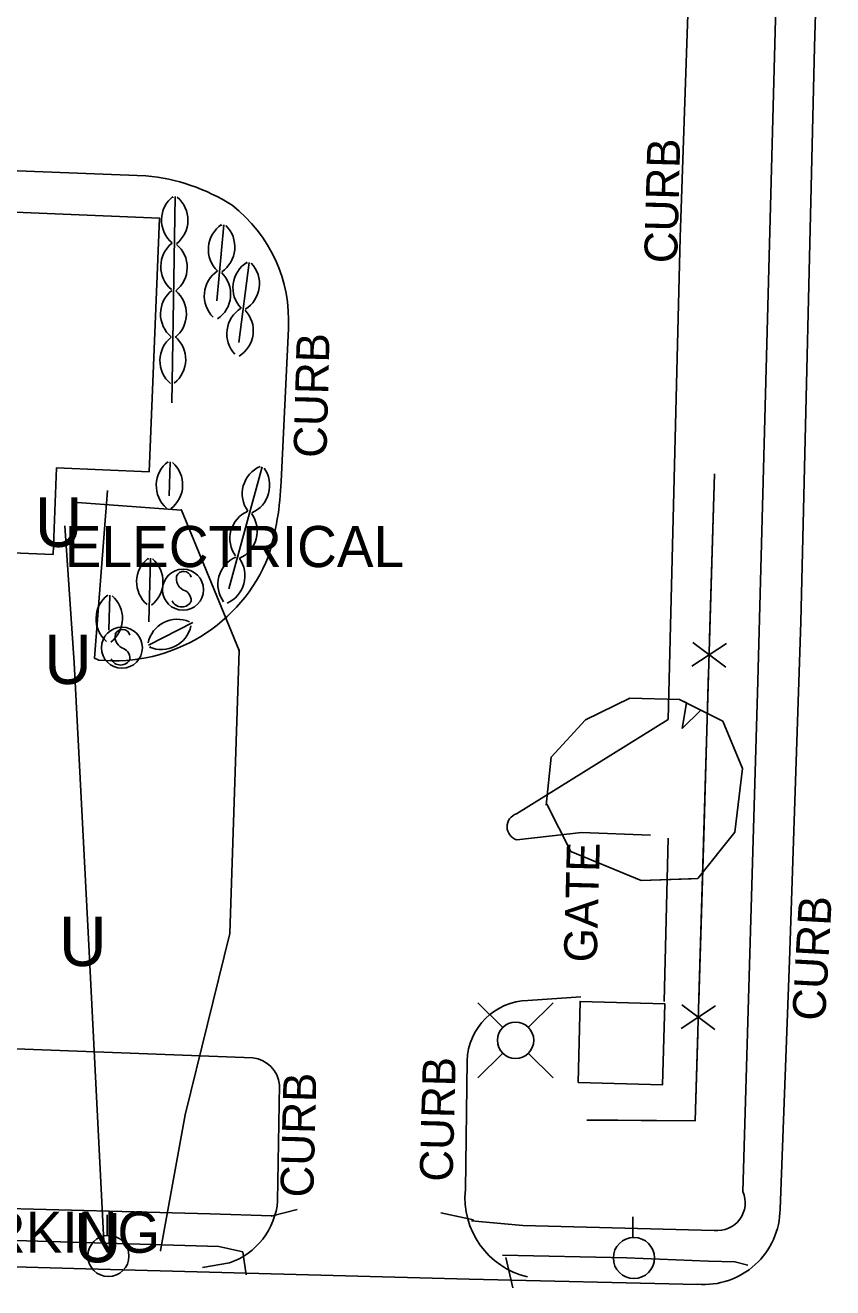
# Model space of a CAD drawing. Extents: x 978516 to 993312, y 1836504 to 1846212.
# Drawn here: x 992642.6 to 992740.7, y 1843651.7 to 1843805 of the extents above; entities that cross this region are included whole.
import ezdxf

# ---------------------------------------------------------------- set-up
doc = ezdxf.new("R2010")
doc.units = 0
for name, color, linetype in [('Default', 7, 'Continuous'), ('S_BUILDING', 7, 'Continuous'), ('S_CURB', 7, 'Continuous'), ('S_CURB_ANNOT', 7, 'Continuous'), ('S_EDGE_PAVEMENT', 7, 'Continuous'), ('S_FENCE', 7, 'Continuous'), ('S_GAS_UTILITIES', 7, 'Continuous'), ('S_GAS_UTILITIES_ANNOT', 7, 'Continuous'), ('S_GATE_ANNOT', 7, 'Continuous'), ('S_PARKING', 7, 'Continuous'), ('S_SIDEWALK', 7, 'Continuous'), ('S_SIGN', 7, 'Continuous'), ('S_TREE', 7, 'Continuous'), ('S_UNDERGROUND_CABLE', 7, 'Continuous'), ('S_UNDERGROUND_CABLE_ANNOT', 7, 'Continuous'), ('S_UTILITY_POLE', 7, 'Continuous'), ('S_UTL_PT_SYM', 7, 'Continuous')]:
    doc.layers.add(name, color=color, linetype=linetype)

msp = doc.modelspace()

# ---------------------------------------------------------------- linework, layer by layer
at = {"layer": 'S_BUILDING'}
for points in [[(992566.51, 1843744), (992645.93, 1843740.78), (992646.35, 1843751.28), (992657.63, 1843750.82), (992658.88, 1843781.63), (992619.83, 1843783.22), (992620.16, 1843791.31), (992600.83, 1843792.09), (992600.51, 1843784.12), (992568.19, 1843785.43)], [(992709.71, 1843676.63), (992719.99, 1843676.36), (992720.25, 1843686.21), (992709.97, 1843686.49)]]:
    msp.add_lwpolyline(points, close=True, dxfattribs=at)
at = {"layer": 'S_CURB'}
for points in [[(992672.42, 1843660.39), (992675.59, 1843661.23)], [(992697.03, 1843659.98), (992693.03, 1843660.81)], [(992668.99, 1843656.07), (992669.38, 1843653.27)], [(992700.93, 1843655.38), (992701.8, 1843651.72)]]:
    msp.add_lwpolyline(points, dxfattribs=at)
at = {"layer": 'S_EDGE_PAVEMENT'}
for points in [[(992734.26, 1843661.27), (992735.41, 1843691.46), (992736.76, 1843732.53), (992738.42, 1843802.41), (992740.22, 1843861.45), (992740.66, 1843882.97)], [(992609.4, 1843655.14), (992649.91, 1843654.03), (992696.47, 1843652.76), (992724.23, 1843652.13)]]:
    msp.add_lwpolyline(points, dxfattribs=at)
msp.add_ellipse((992725.03, 1843661.35), major_axis=(-3.99, -8.34), ratio=0.998054, start_param=0.361125, end_param=2.008061, dxfattribs=at)
at = {"layer": 'S_FENCE'}
for p, q in [((992727.73, 1843729.94), (992723.55, 1843727.19)), ((992723.64, 1843730.06), (992727.65, 1843727.07)), ((992726.42, 1843685.95), (992722.24, 1843683.21)), ((992722.33, 1843686.08), (992726.34, 1843683.09))]:
    msp.add_line(p, q, dxfattribs=at)
for points in [[(992726.3, 1843750.56), (992723.96, 1843672), (992710.77, 1843672.07)], [(992726.3, 1843750.56), (992725.7, 1843730.57)], [(992725.58, 1843726.57), (992724.99, 1843706.57)], [(992720.16, 1843686.47), (992720.68, 1843706.31)], [(992720.16, 1843686.47), (992720.68, 1843706.31)], [(992724.99, 1843706.57), (992724.39, 1843686.58)], [(992724.27, 1843682.58), (992723.96, 1843672), (992714.55, 1843672.05)], [(992714.55, 1843672.05), (992710.77, 1843672.07)]]:
    msp.add_lwpolyline(points, dxfattribs=at)
at = {"layer": 'S_GAS_UTILITIES'}
for p, q in [((992661.53, 1843746.14), (992648.34, 1843747.14)), ((992668.55, 1843729.09), (992661.53, 1843746.14)), ((992667.42, 1843694.74), (992668.55, 1843729.09)), ((992662, 1843672.7), (992667.42, 1843694.74)), ((992659, 1843656.25), (992662, 1843672.7))]:
    msp.add_line(p, q, dxfattribs=at)
at = {"layer": 'S_PARKING'}
for points in [[(992709.02, 1843864.25), (992720.99, 1843870.88), (992725.01, 1843862.9), (992722.13, 1843779.26), (992720.67, 1843720.73), (992702.24, 1843709.27)], [(992709.02, 1843864.25), (992720.99, 1843870.88), (992725.01, 1843862.9), (992722.13, 1843779.26), (992720.67, 1843720.73), (992702.24, 1843709.27)], [(992709.02, 1843864.25), (992720.99, 1843870.88), (992725.01, 1843862.9), (992722.13, 1843779.26), (992720.67, 1843720.73), (992702.24, 1843709.27)], [(992657.22, 1843786.75), (992622.85, 1843788.09)], [(992673.65, 1843749.64), (992674.52, 1843768.21)], [(992652.54, 1843748.54), (992650.96, 1843728.19), (992651.5, 1843727.94)], [(992702.27, 1843706.11), (992710.14, 1843707.01), (992718.5, 1843706.69)], [(992702.27, 1843706.11), (992710.14, 1843707.01), (992718.5, 1843706.69)], [(992702.27, 1843706.11), (992710.14, 1843707.01), (992718.5, 1843706.69)], [(992670.21, 1843679.65), (992626.48, 1843681.31), (992578.85, 1843683.23), (992542.56, 1843684.49), (992535.24, 1843701.4)], [(992703.63, 1843686.6), (992710.06, 1843687.06)], [(992696.02, 1843663.64), (992696.25, 1843679.27)], [(992673.22, 1843662.27), (992673.45, 1843676.35)], [(992664.09, 1843654.16), (992667.36, 1843654.73)]]:
    msp.add_lwpolyline(points, dxfattribs=at)
for centre, radius, start, end in [((992655.04, 1843763.28), 23.58, 57.5853, 84.6897), ((992656.87, 1843769.18), 17.68, 356.8464, 52.3287), ((992638.52, 1843750.97), 35.15, 342.7949, 357.8448), ((992702.74, 1843707.7), 1.65, 107.5133, 253.6572), ((992702.74, 1843707.7), 1.65, 107.5133, 253.6572), ((992702.74, 1843707.7), 1.65, 107.5133, 253.6572), ((992669.78, 1843675.99), 3.68, 5.5746, 83.2861), ((992705.84, 1843662.65), 9.87, 174.2114, 256.676), ((992664.5, 1843663), 8.75, 289.1121, 355.214)]:
    msp.add_arc(centre, radius, start, end, dxfattribs=at)
for centre, major_axis, ratio, start_param, end_param in [((992653.4, 1843747.98), (-13.34, -15.07), 0.999588, 0.630174, 1.917792), ((992703.76, 1843679.11), (-6.93, -2.94), 0.994402, 4.330798, 5.857744)]:
    msp.add_ellipse(centre, major_axis=major_axis, ratio=ratio, start_param=start_param, end_param=end_param, dxfattribs=at)
at = {"layer": 'S_SIDEWALK'}
for points in [[(992706.82, 1843884.24), (992735.81, 1843882.82), (992733.91, 1843813.42), (992731.56, 1843725.37), (992729.74, 1843663.38)], [(992531.7, 1843704.3), (992530.84, 1843675.73), (992530.77, 1843664.28), (992559.25, 1843663.88), (992595.72, 1843662.52), (992637.4, 1843661.42), (992665.02, 1843660.7), (992672.52, 1843660.44)], [(992669, 1843656.09), (992666.09, 1843656.72), (992619.34, 1843658.09), (992579.42, 1843659.27), (992541.95, 1843660.49), (992531.26, 1843660.71), (992530.36, 1843658.68)], [(992726.26, 1843658.68), (992703.01, 1843659.28), (992696.77, 1843659.83)], [(992700.52, 1843655.66), (992715.65, 1843655.34), (992725.58, 1843654.95), (992728.76, 1843654.87), (992730.32, 1843654.44)]]:
    msp.add_lwpolyline(points, dxfattribs=at)
msp.add_ellipse((992726.64, 1843662.04), major_axis=(3.16, 1.21), ratio=0.998928, start_param=4.236565, end_param=6.326124, dxfattribs=at)
at = {"layer": 'S_SIGN'}
for centre in [(992661.73, 1843736.49), (992654.3, 1843729.44)]:
    msp.add_circle(centre, 2.49, dxfattribs=at)
for centre, radius, start, end in [((992661.8, 1843737.76), 0.95, 16.5258, 156.8957), ((992662.41, 1843737.81), 1.5, 167.1196, 241.9813), ((992661.31, 1843735.15), 1.4, 358.6529, 73.7063), ((992661.57, 1843735.67), 1.28, 204.641, 335.359), ((992654.98, 1843730.77), 1.5, 167.1196, 241.9813), ((992654.37, 1843730.71), 0.95, 16.5258, 156.8957), ((992653.88, 1843728.1), 1.4, 358.6529, 73.7063), ((992654.14, 1843728.62), 1.28, 204.641, 335.359)]:
    msp.add_arc(centre, radius, start, end, dxfattribs=at)
at = {"layer": 'S_TREE'}
for p, q in [((992722.87, 1843722.75), (992722.37, 1843719.65)), ((992722.37, 1843719.65), (992724.63, 1843721.87))]:
    msp.add_line(p, q, dxfattribs=at)
for points in [[(992660.76, 1843784.23), (992660.36, 1843759.2)], [(992660.48, 1843784.18), (992660.48, 1843784.08)], [(992666.67, 1843780.8), (992665.84, 1843771.57)], [(992666.39, 1843780.77), (992666.38, 1843780.67)], [(992669.77, 1843776.24), (992668.49, 1843766.51)], [(992669.49, 1843776.21), (992669.48, 1843776.11)], [(992659.89, 1843751.98), (992659.89, 1843751.88)], [(992660.17, 1843752.03), (992660.03, 1843747.87)], [(992671.34, 1843751.4), (992667.28, 1843736.6)], [(992671.05, 1843751.42), (992671.03, 1843751.32)], [(992657.49, 1843740.26), (992657.49, 1843740.16)], [(992657.77, 1843740.32), (992657.56, 1843732.57)], [(992652.56, 1843735.79), (992652.56, 1843735.69)], [(992652.84, 1843735.84), (992652.73, 1843731.57)], [(992657.54, 1843729.76), (992662.92, 1843732.51)], [(992657.72, 1843729.54), (992657.81, 1843729.58)], [(992705.84, 1843710.31), (992706.44, 1843716.16), (992710.63, 1843720.69), (992715.99, 1843723.32), (992722.05, 1843723.17), (992722.87, 1843722.75)], [(992705.84, 1843710.31), (992706.44, 1843716.16), (992710.63, 1843720.69), (992715.99, 1843723.32), (992722.05, 1843723.17), (992727.31, 1843720.52), (992729.68, 1843714.76), (992728.78, 1843707.05), (992724.26, 1843701.42), (992717.38, 1843701.18), (992708.84, 1843704.69), (992705.91, 1843710.43)], [(992724.63, 1843721.87), (992727.31, 1843720.52), (992729.68, 1843714.76), (992728.78, 1843707.05), (992724.26, 1843701.42), (992723.47, 1843701.39)], [(992723.47, 1843701.39), (992717.38, 1843701.18), (992708.84, 1843704.69), (992705.91, 1843710.43)]]:
    msp.add_lwpolyline(points, dxfattribs=at)
for centre, start, end in [((992662.75, 1843781.38), 128.2948, 229.8917), ((992658.68, 1843781.37), 308.2948, 49.8917), ((992668.44, 1843777.81), 124.0476, 225.6446), ((992664.38, 1843778.11), 304.0476, 45.6446), ((992662.66, 1843775.73), 128.2948, 229.8917), ((992658.59, 1843775.64), 308.2948, 49.8917), ((992667.94, 1843772.18), 124.0476, 225.6446), ((992671.42, 1843773.17), 121.6789, 223.2758), ((992667.37, 1843773.64), 301.6789, 43.2758), ((992663.87, 1843772.39), 304.0476, 45.6446), ((992662.63, 1843769.98), 128.2948, 229.8917), ((992658.5, 1843769.99), 308.2948, 49.8917), ((992670.68, 1843767.57), 121.6789, 223.2758), ((992666.62, 1843767.95), 301.6789, 43.2758), ((992662.55, 1843764.3), 128.2948, 229.8917), ((992658.41, 1843764.44), 308.2948, 49.8917), ((992662.11, 1843749.14), 127.2323, 228.8292), ((992658.04, 1843749.21), 307.2323, 48.8292), ((992672.56, 1843748.14), 113.8842, 215.4811), ((992668.61, 1843749.15), 293.8842, 35.4811), ((992671.06, 1843742.7), 113.8842, 215.4811), ((992667.09, 1843743.62), 293.8842, 35.4811), ((992659.73, 1843737.44), 127.6879, 229.2848), ((992655.65, 1843737.48), 307.6879, 49.2848), ((992669.6, 1843737.13), 113.8842, 215.4811), ((992665.6, 1843738.18), 293.8842, 35.4811), ((992654.8, 1843732.96), 127.6879, 229.2848), ((992650.73, 1843733), 307.6879, 49.2848), ((992661.04, 1843729.26), 66.2921, 167.889), ((992659.13, 1843732.86), 246.2921, 347.889)]:
    msp.add_arc(centre, 3.64, start, end, dxfattribs=at)
at = {"layer": 'S_UNDERGROUND_CABLE'}
for p, q in [((992647.35, 1843744.23), (992648.49, 1843727.59)), ((992648.49, 1843727.59), (992650.28, 1843693.34)), ((992650.28, 1843693.34), (992652.09, 1843657.34))]:
    msp.add_line(p, q, dxfattribs=at)
at = {"layer": 'S_UTILITY_POLE'}
for p, q in [((992700.53, 1843683.35), (992697.54, 1843686.33)), ((992703.71, 1843683.35), (992706.69, 1843686.33)), ((992700.53, 1843680.17), (992697.54, 1843677.19)), ((992703.71, 1843680.17), (992706.69, 1843677.19)), ((992652.52, 1843658.09), (992652.52, 1843660.57)), ((992716.36, 1843657.85), (992716.36, 1843660.33))]:
    msp.add_line(p, q, dxfattribs=at)
for centre, radius in [((992702.12, 1843681.77), 2.21), ((992652.66, 1843655.57), 2.5), ((992716.5, 1843655.33), 2.5)]:
    msp.add_circle(centre, radius, dxfattribs=at)
at = {"layer": 'S_UTL_PT_SYM'}
for points in [[(992648.34, 1843747.14), (992648.34, 1843747.19), (992648.34, 1843747.14), (992648.29, 1843747.14), (992648.34, 1843747.14), (992648.34, 1843747.09), (992648.34, 1843747.14), (992648.39, 1843747.14)], [(992661.53, 1843746.14), (992661.53, 1843746.19), (992661.53, 1843746.14), (992661.48, 1843746.14), (992661.53, 1843746.14), (992661.53, 1843746.09), (992661.53, 1843746.14), (992661.58, 1843746.14)], [(992668.55, 1843729.09), (992668.55, 1843729.14), (992668.55, 1843729.09), (992668.5, 1843729.09), (992668.55, 1843729.09), (992668.55, 1843729.04), (992668.55, 1843729.09), (992668.6, 1843729.09)], [(992667.42, 1843694.74), (992667.42, 1843694.79), (992667.42, 1843694.74), (992667.37, 1843694.74), (992667.42, 1843694.74), (992667.42, 1843694.69), (992667.42, 1843694.74), (992667.47, 1843694.74)], [(992662, 1843672.7), (992662, 1843672.75), (992662, 1843672.7), (992661.95, 1843672.7), (992662, 1843672.7), (992662, 1843672.65), (992662, 1843672.7), (992662.05, 1843672.7)], [(992659, 1843656.25), (992659, 1843656.3), (992659, 1843656.25), (992658.95, 1843656.25), (992659, 1843656.25), (992659, 1843656.2), (992659, 1843656.25), (992659.05, 1843656.25)]]:
    msp.add_lwpolyline(points, dxfattribs=at)

# ---------------------------------------------------------------- texts
at = {"layer": 'Default'}
for p in [(992643.72, 1843741.69), (992644.86, 1843725.04), (992646.65, 1843690.79), (992648.46, 1843654.8)]:
    msp.add_text('U', height=6, dxfattribs=at).set_placement(p)
at = {"layer": 'S_CURB_ANNOT'}
for rotation, p in [(88.4864, (992721.74, 1843776.09)), (88.4864, (992679.14, 1843752.46)), (86.8404, (992739.72, 1843684.06)), (88.4864, (992694.46, 1843664.55)), (88.4864, (992677.54, 1843662.64))]:
    msp.add_text('CURB', height=4, rotation=rotation, dxfattribs=at).set_placement(p)
at = {"layer": 'S_GAS_UTILITIES_ANNOT'}
msp.add_text('LAST MARKING', height=5, dxfattribs=at).set_placement((992609.17, 1843655.96))
at = {"layer": 'S_GATE_ANNOT'}
msp.add_text('GATE', height=4, rotation=88.4864, dxfattribs=at).set_placement((992711.98, 1843691.19))
at = {"layer": 'S_UNDERGROUND_CABLE_ANNOT'}
msp.add_text('ELECTRICAL', height=5, dxfattribs=at).set_placement((992647.35, 1843739.23))

doc.saveas('drawing.dxf')
